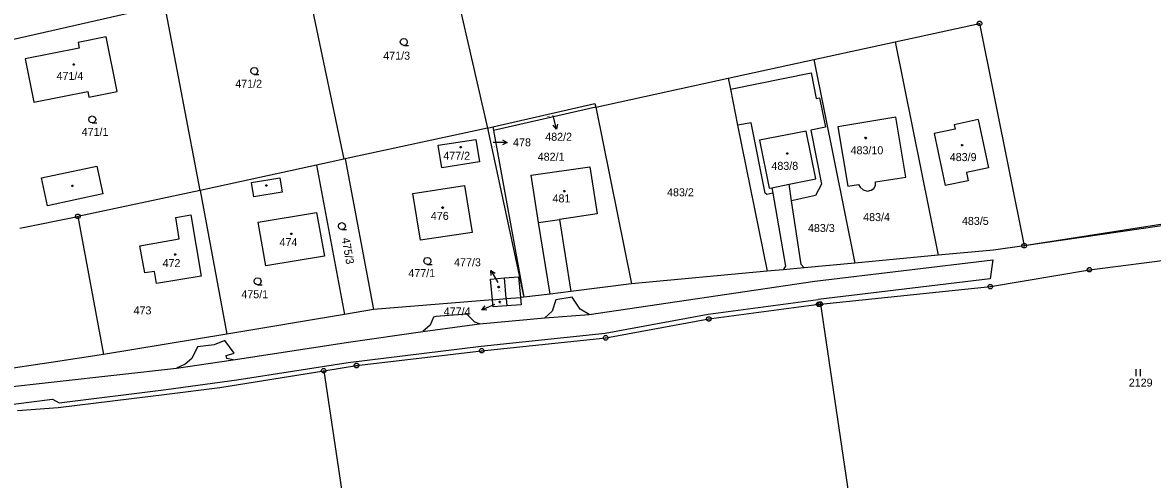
# Model space of a CAD drawing. Extents: x -609861 to -605046, y -1120287 to -1116307.
# Drawn here: x -607076.4 to -606836.4, y -1119799 to -1119701.9 of the extents above; entities that cross this region are included whole.
import ezdxf

# ---------------------------------------------------------------- set-up
doc = ezdxf.new("R2010")
doc.units = 0
for name, color, linetype in [('Vrstva 1', 7, 'Continuous'), ('Vrstva 2', 7, 'Continuous'), ('Vrstva 3', 7, 'Continuous'), ('Vrstva 4', 7, 'Continuous'), ('Vrstva 5', 7, 'Continuous'), ('Vrstva 7', 7, 'Continuous'), ('Vrstva 8', 7, 'Continuous')]:
    doc.layers.add(name, color=color, linetype=linetype)

msp = doc.modelspace()

# ---------------------------------------------------------------- linework, layer by layer
at = {"layer": 'Vrstva 1'}
for p, q in [((-606986.69, -1119684.69), (-606977.69, -1119724.34)), ((-607016.43, -1119691.44), (-607008.17, -1119730.94)), ((-607046.18, -1119698.2), (-607086.45, -1119707.34)), ((-607038.72, -1119737.59), (-607046.18, -1119698.2)), ((-607058.66, -1119704.9), (-607064.59, -1119706.08)), ((-607056.3, -1119716.57), (-607058.66, -1119704.9)), ((-607064.4, -1119707.31), (-607075.87, -1119709.61)), ((-607064.59, -1119706.08), (-607064.4, -1119707.31)), ((-606908.35, -1119709.75), (-606891.07, -1119705.97)), ((-606891.07, -1119705.97), (-606881.96, -1119751.38)), ((-607075.87, -1119709.61), (-607074.05, -1119718.84)), ((-606926.53, -1119713.73), (-606908.35, -1119709.75)), ((-606908.35, -1119709.75), (-606899.67, -1119753.03)), ((-606954.67, -1119719.89), (-606926.53, -1119713.73)), ((-606926.53, -1119713.73), (-606926.06, -1119716.05)), ((-607074.05, -1119718.84), (-607062.55, -1119716.53)), ((-607062.55, -1119716.53), (-607062.31, -1119717.76)), ((-607062.31, -1119717.76), (-607056.3, -1119716.57)), ((-606926.06, -1119716.05), (-606924.53, -1119723.67)), ((-606976.53, -1119724.07), (-606954.83, -1119719.11)), ((-606954.83, -1119719.11), (-606954.67, -1119719.89)), ((-606954.67, -1119719.89), (-606976.39, -1119724.86)), ((-606954.67, -1119719.89), (-606947.06, -1119757.47)), ((-606977.69, -1119724.34), (-607007.88, -1119730.88)), ((-606977.69, -1119724.34), (-606976.53, -1119724.07)), ((-606977.69, -1119724.34), (-606969.97, -1119760.29)), ((-606976.53, -1119724.07), (-606976.39, -1119724.86)), ((-606924.53, -1119723.67), (-606918.29, -1119754.78)), ((-606873.43, -1119722.5), (-606878.51, -1119723.6)), ((-606878.51, -1119723.6), (-606878.31, -1119724.54)), ((-606873.43, -1119722.5), (-606871.28, -1119732.79)), ((-606988.11, -1119727.94), (-606980.15, -1119726.73)), ((-606980.15, -1119726.73), (-606979.39, -1119731.49)), ((-606976.39, -1119724.86), (-606969.97, -1119760.29)), ((-606878.31, -1119724.54), (-606882.81, -1119725.5)), ((-606882.81, -1119725.5), (-606880.45, -1119736.55)), ((-606987.37, -1119732.78), (-606988.11, -1119727.94)), ((-607008.17, -1119730.94), (-607013.99, -1119732.21)), ((-607007.88, -1119730.88), (-607008.17, -1119730.94)), ((-607007.88, -1119730.88), (-607001.86, -1119762.92)), ((-606979.39, -1119731.49), (-606987.37, -1119732.78)), ((-607013.99, -1119732.21), (-607038.72, -1119737.59)), ((-607013.99, -1119732.21), (-607008.03, -1119763.96)), ((-606968.38, -1119734.33), (-606955.96, -1119732.54)), ((-606955.96, -1119732.54), (-606954.34, -1119742.52)), ((-606871.28, -1119732.79), (-606875.94, -1119733.78)), ((-606875.94, -1119733.78), (-606875.59, -1119735.52)), ((-606966.81, -1119744.41), (-606968.38, -1119734.33)), ((-606913.6, -1119736.26), (-606907.94, -1119735.14)), ((-606913.07, -1119739.76), (-606913.6, -1119736.26)), ((-606875.59, -1119735.52), (-606880.45, -1119736.55)), ((-607038.72, -1119737.59), (-607064.66, -1119743.1)), ((-607038.72, -1119737.59), (-607032.99, -1119768.15)), ((-606993.53, -1119738.2), (-606982.53, -1119736.52)), ((-606991.86, -1119748.13), (-606993.53, -1119738.2)), ((-606982.53, -1119736.52), (-606980.89, -1119746.55)), ((-606917.24, -1119736.99), (-606917.03, -1119738.19)), ((-606786.77, -1119737.32), (-606863.67, -1119749.34)), ((-606783.46, -1119737.77), (-606863.67, -1119749.34)), ((-607077, -1119745.61), (-607064.66, -1119743.1)), ((-607064.66, -1119743.1), (-607059.23, -1119772.46)), ((-607043.86, -1119743.35), (-607040.65, -1119742.77)), ((-607043.12, -1119747.87), (-607043.86, -1119743.35)), ((-607040.65, -1119742.77), (-607038.47, -1119755.8)), ((-607026.35, -1119744.33), (-607013.98, -1119742.27)), ((-607013.98, -1119742.27), (-607012.3, -1119751.53)), ((-606954.34, -1119742.52), (-606962.38, -1119743.74)), ((-607024.76, -1119753.61), (-607026.35, -1119744.33)), ((-606964.38, -1119759.64), (-606966.81, -1119744.41)), ((-606962.38, -1119743.74), (-606959.97, -1119759.08)), ((-607051.48, -1119749.35), (-607043.12, -1119747.87)), ((-606980.89, -1119746.55), (-606991.86, -1119748.13)), ((-607050.42, -1119755.09), (-607051.48, -1119749.35)), ((-606870.22, -1119750.28), (-606881.96, -1119751.38)), ((-606863.67, -1119749.34), (-606870.22, -1119750.28)), ((-606849.81, -1119754.45), (-606817.49, -1119750.3)), ((-607012.3, -1119751.53), (-607024.76, -1119753.61)), ((-606899.67, -1119753.03), (-606910.4, -1119754.04)), ((-606881.96, -1119751.38), (-606899.67, -1119753.03)), ((-607048.36, -1119754.81), (-607050.42, -1119755.09)), ((-607047.95, -1119757.34), (-607048.36, -1119754.81)), ((-606918.29, -1119754.78), (-606947.06, -1119757.47)), ((-606914.88, -1119754.46), (-606918.29, -1119754.78)), ((-606910.4, -1119754.04), (-606914.88, -1119754.46)), ((-606870.85, -1119758.03), (-606849.81, -1119754.45)), ((-607038.47, -1119755.8), (-607047.95, -1119757.34)), ((-606977, -1119756.43), (-606974.05, -1119756.2)), ((-606976.62, -1119760.84), (-606977, -1119756.43)), ((-606974.05, -1119756.2), (-606971.07, -1119755.96)), ((-606971.07, -1119755.96), (-606970.67, -1119760.35)), ((-606947.06, -1119757.47), (-606959.97, -1119759.08)), ((-606906.96, -1119761.76), (-606870.85, -1119758.03)), ((-606973.66, -1119760.59), (-606970.67, -1119760.35)), ((-606969.97, -1119760.29), (-606970.67, -1119760.35)), ((-606970.67, -1119760.35), (-606970.53, -1119761.88)), ((-606964.38, -1119759.64), (-606969.97, -1119760.29)), ((-606959.97, -1119759.08), (-606964.38, -1119759.64)), ((-606976.62, -1119760.84), (-607001.86, -1119762.92)), ((-606976.62, -1119760.84), (-606973.66, -1119760.59)), ((-606976.49, -1119762.37), (-606976.62, -1119760.84)), ((-606973.52, -1119762.13), (-606976.49, -1119762.37)), ((-606970.53, -1119761.88), (-606973.52, -1119762.13)), ((-606930.65, -1119764.91), (-606907.32, -1119761.8)), ((-606907.32, -1119761.8), (-606906.96, -1119761.76)), ((-606906.96, -1119761.76), (-606899.45, -1119812.17)), ((-607008.03, -1119763.96), (-607032.99, -1119768.15)), ((-607001.86, -1119762.92), (-607008.03, -1119763.96)), ((-606952.55, -1119768.93), (-606930.65, -1119764.91)), ((-607032.99, -1119768.15), (-607059.23, -1119772.46)), ((-606978.9, -1119771.69), (-606952.55, -1119768.93)), ((-607059.23, -1119772.46), (-607070.37, -1119774.15)), ((-607005.49, -1119774.82), (-606978.9, -1119771.69)), ((-607070.37, -1119774.15), (-607095.58, -1119777.92)), ((-607012.45, -1119775.93), (-607005.49, -1119774.82)), ((-607034.54, -1119779.47), (-607012.45, -1119775.93)), ((-607012.45, -1119775.93), (-607001.51, -1119849.39)), ((-607045.8, -1119780.88), (-607034.54, -1119779.47)), ((-607068.83, -1119783.75), (-607045.8, -1119780.88)), ((-607077.51, -1119784.36), (-607068.83, -1119783.75))]:
    msp.add_line(p, q, dxfattribs=at)
for points in [[(-606891.07, -1119705.97), (-606873.16, -1119702.06), (-606863.67, -1119749.34)], [(-606907.94, -1119735.14), (-606909.97, -1119724.94), (-606919.88, -1119726.91), (-606917.85, -1119737.11), (-606917.24, -1119736.99)], [(-606917.03, -1119738.19), (-606914.34, -1119753.7), (-606914.88, -1119754.46)], [(-606910.4, -1119754.04), (-606911.02, -1119753.31), (-606913.07, -1119739.76)]]:
    msp.add_lwpolyline(points, dxfattribs=at)
msp.add_lwpolyline([(-606901.12, -1119736.68), (-606898.83, -1119736.3), (-606898.51, -1119736.89), (-606897.9, -1119737.42), (-606896.93, -1119737.74), (-606896.2, -1119737.55), (-606895.61, -1119737.16), (-606895.28, -1119736.55), (-606895.26, -1119735.77), (-606888.81, -1119734.75), (-606890.96, -1119722), (-606903.25, -1119724.05)], close=True, dxfattribs=at)
at = {"layer": 'Vrstva 3'}
for p, q in [((-606839.94, -1119775.6), (-606839.94, -1119777.1)), ((-606838.94, -1119777.1), (-606838.94, -1119775.6))]:
    msp.add_line(p, q, dxfattribs=at)
for points in [[(-606995.43, -1119706.74), (-606995.81, -1119706.64), (-606996.08, -1119706.37), (-606996.18, -1119706), (-606996.08, -1119705.63), (-606995.81, -1119705.36), (-606995.44, -1119705.26), (-606995.07, -1119705.36), (-606994.8, -1119705.63), (-606994.7, -1119706.01), (-606994.8, -1119706.39), (-606995.07, -1119706.66), (-606995.45, -1119706.76), (-606994.45, -1119706.76)], [(-607027.19, -1119712.9), (-607027.57, -1119712.8), (-607027.84, -1119712.53), (-607027.94, -1119712.16), (-607027.84, -1119711.79), (-607027.57, -1119711.52), (-607027.2, -1119711.42), (-607026.83, -1119711.52), (-607026.56, -1119711.79), (-607026.46, -1119712.17), (-607026.56, -1119712.55), (-607026.83, -1119712.82), (-607027.21, -1119712.92), (-607026.21, -1119712.92)], [(-607061.6, -1119723.2), (-607061.98, -1119723.1), (-607062.25, -1119722.83), (-607062.35, -1119722.46), (-607062.25, -1119722.09), (-607061.98, -1119721.82), (-607061.61, -1119721.72), (-607061.24, -1119721.82), (-607060.97, -1119722.09), (-607060.87, -1119722.47), (-607060.97, -1119722.85), (-607061.24, -1119723.12), (-607061.62, -1119723.22), (-607060.62, -1119723.22)], [(-607008.58, -1119745.89), (-607008.96, -1119745.79), (-607009.23, -1119745.52), (-607009.33, -1119745.15), (-607009.23, -1119744.78), (-607008.96, -1119744.51), (-607008.59, -1119744.41), (-607008.22, -1119744.51), (-607007.95, -1119744.78), (-607007.85, -1119745.16), (-607007.95, -1119745.54), (-607008.22, -1119745.81), (-607008.6, -1119745.91), (-607007.6, -1119745.91)], [(-606990.42, -1119753.32), (-606990.8, -1119753.22), (-606991.07, -1119752.95), (-606991.17, -1119752.58), (-606991.07, -1119752.21), (-606990.8, -1119751.94), (-606990.43, -1119751.84), (-606990.06, -1119751.94), (-606989.79, -1119752.21), (-606989.69, -1119752.59), (-606989.79, -1119752.97), (-606990.06, -1119753.24), (-606990.44, -1119753.34), (-606989.44, -1119753.34)], [(-607026.47, -1119757.64), (-607026.85, -1119757.54), (-607027.12, -1119757.27), (-607027.22, -1119756.9), (-607027.12, -1119756.53), (-607026.85, -1119756.26), (-607026.48, -1119756.16), (-607026.11, -1119756.26), (-607025.84, -1119756.53), (-607025.74, -1119756.91), (-607025.84, -1119757.29), (-607026.11, -1119757.56), (-607026.49, -1119757.66), (-607025.49, -1119757.66)]]:
    msp.add_lwpolyline(points, dxfattribs=at)
at = {"layer": 'Vrstva 4'}
for p, q in [((-607072.42, -1119734.91), (-607060.64, -1119732.41)), ((-607060.64, -1119732.41), (-607059.37, -1119738.31)), ((-607071.11, -1119740.84), (-607072.42, -1119734.91)), ((-607027.81, -1119735.88), (-607021.76, -1119734.9)), ((-607027.32, -1119738.92), (-607027.81, -1119735.88)), ((-607021.76, -1119734.9), (-607021.27, -1119737.94)), ((-606917.24, -1119736.99), (-606913.6, -1119736.26)), ((-607059.37, -1119738.31), (-607071.11, -1119740.84)), ((-607021.27, -1119737.94), (-607027.32, -1119738.92)), ((-606966.81, -1119744.41), (-606962.38, -1119743.74)), ((-606908.1, -1119756.89), (-606870.32, -1119752.37)), ((-606870.32, -1119752.37), (-606870.88, -1119756.37)), ((-606973.66, -1119760.59), (-606974.05, -1119756.2)), ((-606956.09, -1119763.95), (-606908.1, -1119756.89)), ((-606870.88, -1119756.37), (-606907.45, -1119760.81)), ((-606959.68, -1119760.31), (-606963.13, -1119760.82)), ((-606957.95, -1119762.83), (-606959.68, -1119760.31)), ((-606973.66, -1119760.59), (-606973.52, -1119762.13)), ((-606963.13, -1119760.82), (-606963.92, -1119763.28)), ((-606956.09, -1119763.95), (-606957.95, -1119762.83)), ((-606930.81, -1119763.92), (-606907.45, -1119760.81)), ((-606989.1, -1119764.5), (-606989.81, -1119766.25)), ((-606988.64, -1119764.38), (-606989.1, -1119764.5)), ((-606982.05, -1119763.91), (-606988.64, -1119764.38)), ((-606980.36, -1119765.61), (-606982.05, -1119763.91)), ((-606979.35, -1119765.96), (-606965.51, -1119764.71)), ((-606963.92, -1119763.28), (-606965.51, -1119764.71)), ((-606965.51, -1119764.71), (-606956.09, -1119763.95)), ((-606952.69, -1119767.94), (-606930.81, -1119763.92)), ((-607007.21, -1119769.86), (-606991.39, -1119767.56)), ((-606991.39, -1119767.56), (-606979.35, -1119765.96)), ((-606989.81, -1119766.25), (-606991.39, -1119767.56)), ((-606979.35, -1119765.96), (-606980.36, -1119765.61)), ((-607033.48, -1119769.48), (-607035.7, -1119770.42)), ((-607031.48, -1119772.19), (-607033.48, -1119769.48)), ((-607031.67, -1119773.64), (-607007.21, -1119769.86)), ((-606979.01, -1119770.7), (-606952.69, -1119767.94)), ((-607039.25, -1119770.87), (-607040.43, -1119773.32)), ((-607035.7, -1119770.42), (-607039.25, -1119770.87)), ((-607033.17, -1119772.67), (-607031.48, -1119772.19)), ((-607007.22, -1119774.15), (-606979.01, -1119770.7)), ((-607043.73, -1119775.4), (-607031.67, -1119773.64)), ((-607041.91, -1119774.55), (-607043.73, -1119775.4)), ((-607040.43, -1119773.32), (-607041.91, -1119774.55)), ((-607033.01, -1119773.31), (-607033.17, -1119772.67)), ((-607031.67, -1119773.64), (-607033.01, -1119773.31)), ((-607030.9, -1119777.83), (-607007.22, -1119774.15)), ((-607086.69, -1119780.16), (-607043.73, -1119775.4)), ((-607045.93, -1119779.89), (-607030.9, -1119777.83)), ((-607085.91, -1119783.97), (-607070.02, -1119781.99)), ((-607070.02, -1119781.99), (-607068.64, -1119782.72)), ((-607068.64, -1119782.72), (-607045.93, -1119779.89))]:
    msp.add_line(p, q, dxfattribs=at)
for points in [[(-606926.06, -1119716.05), (-606908.91, -1119712.59), (-606907.82, -1119718.04), (-606907.12, -1119717.9), (-606905.88, -1119724.12), (-606908.99, -1119724.74), (-606906.69, -1119736.26), (-606907.98, -1119738.69), (-606913.07, -1119739.76)], [(-606917.03, -1119738.19), (-606918.31, -1119738.43), (-606918.66, -1119738.19), (-606921.64, -1119723.18), (-606924.53, -1119723.67)]]:
    msp.add_lwpolyline(points, dxfattribs=at)
at = {"layer": 'Vrstva 5'}
for points in [[(-607065.44, -1119710.63), (-607065.35, -1119710.78), (-607065.44, -1119710.93), (-607065.62, -1119710.93), (-607065.71, -1119710.78), (-607065.62, -1119710.63)], [(-606897.22, -1119726.28), (-606897.13, -1119726.43), (-606897.22, -1119726.58), (-606897.4, -1119726.58), (-606897.49, -1119726.43), (-606897.4, -1119726.28)], [(-606983.26, -1119728.2), (-606983.17, -1119728.35), (-606983.26, -1119728.5), (-606983.44, -1119728.5), (-606983.53, -1119728.35), (-606983.44, -1119728.2)], [(-606876.76, -1119727.79), (-606876.67, -1119727.94), (-606876.76, -1119728.09), (-606876.94, -1119728.09), (-606877.03, -1119727.94), (-606876.94, -1119727.79)], [(-606913.91, -1119729.56), (-606913.82, -1119729.71), (-606913.91, -1119729.86), (-606914.09, -1119729.86), (-606914.18, -1119729.71), (-606914.09, -1119729.56)], [(-607065.73, -1119736.44), (-607065.64, -1119736.59), (-607065.73, -1119736.74), (-607065.91, -1119736.74), (-607066, -1119736.59), (-607065.91, -1119736.44)], [(-607024.53, -1119736.38), (-607024.44, -1119736.53), (-607024.53, -1119736.68), (-607024.71, -1119736.68), (-607024.8, -1119736.53), (-607024.71, -1119736.38)], [(-606961.22, -1119737.56), (-606961.13, -1119737.71), (-606961.22, -1119737.86), (-606961.4, -1119737.86), (-606961.49, -1119737.71), (-606961.4, -1119737.56)], [(-606987.11, -1119741.09), (-606987.02, -1119741.24), (-606987.11, -1119741.39), (-606987.29, -1119741.39), (-606987.38, -1119741.24), (-606987.29, -1119741.09)], [(-607019.25, -1119746.68), (-607019.16, -1119746.83), (-607019.25, -1119746.98), (-607019.43, -1119746.98), (-607019.52, -1119746.83), (-607019.43, -1119746.68)], [(-607043.91, -1119751.03), (-607043.82, -1119751.18), (-607043.91, -1119751.33), (-607044.09, -1119751.33), (-607044.18, -1119751.18), (-607044.09, -1119751.03)], [(-606975.22, -1119757.96), (-606975.13, -1119758.11), (-606975.22, -1119758.26), (-606975.4, -1119758.26), (-606975.49, -1119758.11), (-606975.4, -1119757.96)], [(-606974.96, -1119761.14), (-606974.87, -1119761.29), (-606974.96, -1119761.44), (-606975.14, -1119761.44), (-606975.23, -1119761.29), (-606975.14, -1119761.14)]]:
    msp.add_lwpolyline(points, close=True, dxfattribs=at)
at = {"layer": 'Vrstva 7'}
for p, q in [((-606963.006, -1119724.574), (-606963.72, -1119721.66)), ((-606973.46, -1119727.351), (-606976.46, -1119727.35)), ((-606976.943, -1119754.582), (-606975.46, -1119757.19)), ((-606978.884, -1119762.941), (-606976.11, -1119761.8))]:
    msp.add_line(p, q, dxfattribs=at)
for points in [[(-606962.758, -1119723.483), (-606963.006, -1119724.574), (-606963.729, -1119723.722)], [(-606974.46, -1119726.851), (-606973.46, -1119727.351), (-606974.46, -1119727.851)], [(-606976.883, -1119755.699), (-606976.943, -1119754.582), (-606976.014, -1119755.204)], [(-606977.769, -1119763.023), (-606978.884, -1119762.941), (-606978.15, -1119762.098)]]:
    msp.add_lwpolyline(points, dxfattribs=at)
at = {"layer": 'Vrstva 8'}
for p, q in [((-606873.28, -1119702.06), (-606873.04, -1119702.06)), ((-607064.78, -1119743.1), (-607064.54, -1119743.1)), ((-606863.79, -1119749.34), (-606863.55, -1119749.34)), ((-606849.93, -1119754.45), (-606849.69, -1119754.45)), ((-606870.97, -1119758.03), (-606870.73, -1119758.03)), ((-606907.44, -1119761.8), (-606907.2, -1119761.8)), ((-606907.08, -1119761.76), (-606906.84, -1119761.76)), ((-606930.77, -1119764.91), (-606930.53, -1119764.91)), ((-606952.67, -1119768.93), (-606952.43, -1119768.93)), ((-606979.02, -1119771.69), (-606978.78, -1119771.69)), ((-607005.61, -1119774.82), (-607005.37, -1119774.82)), ((-607012.57, -1119775.93), (-607012.33, -1119775.93))]:
    msp.add_line(p, q, dxfattribs=at)
for points in [[(-606873.01, -1119701.58), (-606872.76, -1119701.76), (-606872.66, -1119702.05), (-606872.76, -1119702.34), (-606873.01, -1119702.52), (-606873.32, -1119702.52), (-606873.57, -1119702.34), (-606873.67, -1119702.05), (-606873.57, -1119701.76), (-606873.32, -1119701.58)], [(-607064.51, -1119742.62), (-607064.26, -1119742.8), (-607064.16, -1119743.09), (-607064.26, -1119743.38), (-607064.51, -1119743.56), (-607064.82, -1119743.56), (-607065.07, -1119743.38), (-607065.17, -1119743.09), (-607065.07, -1119742.8), (-607064.82, -1119742.62)], [(-606863.52, -1119748.86), (-606863.27, -1119749.04), (-606863.17, -1119749.33), (-606863.27, -1119749.62), (-606863.52, -1119749.8), (-606863.83, -1119749.8), (-606864.08, -1119749.62), (-606864.18, -1119749.33), (-606864.08, -1119749.04), (-606863.83, -1119748.86)], [(-606849.66, -1119753.97), (-606849.41, -1119754.15), (-606849.31, -1119754.44), (-606849.41, -1119754.73), (-606849.66, -1119754.91), (-606849.97, -1119754.91), (-606850.22, -1119754.73), (-606850.32, -1119754.44), (-606850.22, -1119754.15), (-606849.97, -1119753.97)], [(-606870.7, -1119757.55), (-606870.45, -1119757.73), (-606870.35, -1119758.02), (-606870.45, -1119758.31), (-606870.7, -1119758.49), (-606871.01, -1119758.49), (-606871.26, -1119758.31), (-606871.36, -1119758.02), (-606871.26, -1119757.73), (-606871.01, -1119757.55)], [(-606907.17, -1119761.32), (-606906.92, -1119761.5), (-606906.82, -1119761.79), (-606906.92, -1119762.08), (-606907.17, -1119762.26), (-606907.48, -1119762.26), (-606907.73, -1119762.08), (-606907.83, -1119761.79), (-606907.73, -1119761.5), (-606907.48, -1119761.32)], [(-606906.81, -1119761.28), (-606906.56, -1119761.46), (-606906.46, -1119761.75), (-606906.56, -1119762.04), (-606906.81, -1119762.22), (-606907.12, -1119762.22), (-606907.37, -1119762.04), (-606907.47, -1119761.75), (-606907.37, -1119761.46), (-606907.12, -1119761.28)], [(-606930.5, -1119764.43), (-606930.25, -1119764.61), (-606930.15, -1119764.9), (-606930.25, -1119765.19), (-606930.5, -1119765.37), (-606930.81, -1119765.37), (-606931.06, -1119765.19), (-606931.16, -1119764.9), (-606931.06, -1119764.61), (-606930.81, -1119764.43)], [(-606952.4, -1119768.45), (-606952.15, -1119768.63), (-606952.05, -1119768.92), (-606952.15, -1119769.21), (-606952.4, -1119769.39), (-606952.71, -1119769.39), (-606952.96, -1119769.21), (-606953.06, -1119768.92), (-606952.96, -1119768.63), (-606952.71, -1119768.45)], [(-606978.75, -1119771.21), (-606978.5, -1119771.39), (-606978.4, -1119771.68), (-606978.5, -1119771.97), (-606978.75, -1119772.15), (-606979.06, -1119772.15), (-606979.31, -1119771.97), (-606979.41, -1119771.68), (-606979.31, -1119771.39), (-606979.06, -1119771.21)], [(-607005.34, -1119774.34), (-607005.09, -1119774.52), (-607004.99, -1119774.81), (-607005.09, -1119775.1), (-607005.34, -1119775.28), (-607005.65, -1119775.28), (-607005.9, -1119775.1), (-607006, -1119774.81), (-607005.9, -1119774.52), (-607005.65, -1119774.34)], [(-607012.3, -1119775.45), (-607012.05, -1119775.63), (-607011.95, -1119775.92), (-607012.05, -1119776.21), (-607012.3, -1119776.39), (-607012.61, -1119776.39), (-607012.86, -1119776.21), (-607012.96, -1119775.92), (-607012.86, -1119775.63), (-607012.61, -1119775.45)]]:
    msp.add_lwpolyline(points, close=True, dxfattribs=at)

# ---------------------------------------------------------------- texts
at = {"layer": 'Vrstva 2'}
for s, height, p in [('471/3', 1.7, (-606999.803, -1119709.77)), ('471/4', 1.7, (-607069.195, -1119714.08)), ('471/2', 1.7, (-607031.233, -1119715.73)), ('482/2', 0.2, (-606965.122, -1119721.94)), ('471/1', 1.7, (-607063.863, -1119725.97)), ('477/2', 1.7, (-606987.053, -1119731.06)), ('478', 0.2, (-606976.442, -1119728.39)), ('483/10', 1.7, (-606900.545, -1119729.89)), ('482/1', 1.7, (-606966.993, -1119731.26)), ('483/8', 1.7, (-606917.357, -1119733.2)), ('483/9', 1.7, (-606879.473, -1119731.34)), ('481', 1.7, (-606963.843, -1119740.13)), ('483/2', 1.7, (-606939.523, -1119738.82)), ('476', 1.7, (-606989.693, -1119743.84)), ('483/4', 1.7, (-606897.873, -1119744.1)), ('483/5', 1.7, (-606876.893, -1119744.91)), ('483/3', 1.7, (-606909.593, -1119746.42)), ('474', 1.7, (-607021.833, -1119749.43)), ('472', 1.7, (-607046.673, -1119753.88)), ('477/1', 1.7, (-606994.473, -1119756.02)), ('475/1', 1.7, (-607029.943, -1119760.51)), ('477/3', 0.2, (-606975.452, -1119759.05)), ('473', 1.7, (-607052.833, -1119763.94)), ('477/4', 0.2, (-606975.272, -1119761.88)), ('2129', 1.7, (-606841.453, -1119779.3))]:
    msp.add_text(s, height=height, dxfattribs=at).set_placement(p)
msp.add_text('475/3', height=1.7, rotation=279.88988, dxfattribs=at).set_placement((-607008.619, -1119747.774))
at = {"layer": 'Vrstva 7'}
for s, p in [('478', (-606972.223, -1119728.2)), ('482/2', (-606965.397, -1119727.02)), ('477/3', (-606984.758, -1119753.71)), ('477/4', (-606986.954, -1119764.17))]:
    msp.add_text(s, height=1.7, dxfattribs=at).set_placement(p)

doc.saveas('drawing.dxf')
